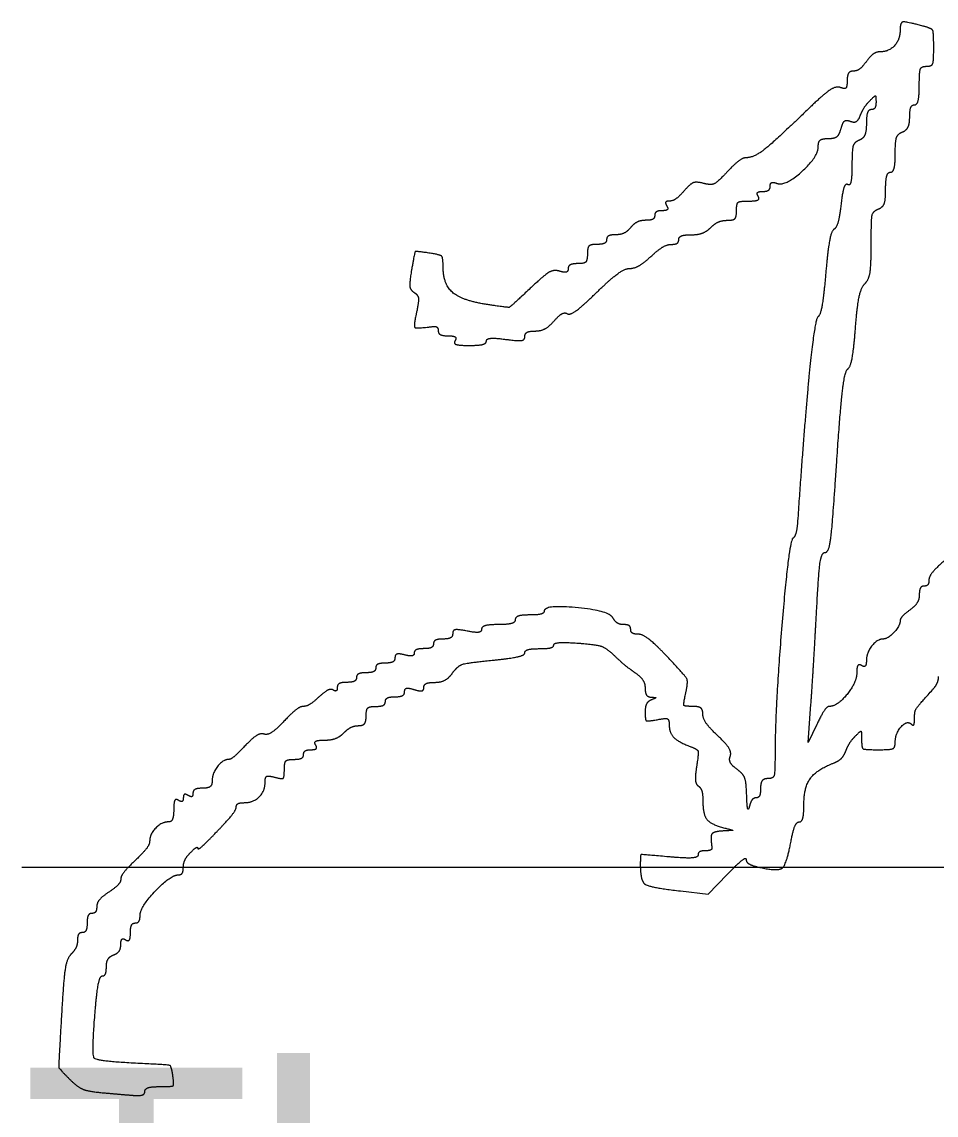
# Model space of a CAD drawing. Extents: x -14196 to 143, y -6096 to 28.
# Drawn here: x 25.588 to 26.044, y 6.327 to 6.872 of the extents above; entities that cross this region are included whole.
import ezdxf

# ---------------------------------------------------------------- set-up
doc = ezdxf.new("R2010")
doc.units = 0
doc.layers.add('SH_Data', color=7, linetype='Continuous')
doc.layers.add('SH_Text', color=7, linetype='Continuous')

msp = doc.modelspace()

# ---------------------------------------------------------------- linework, layer by layer
at = {"layer": 'SH_Data'}
msp.add_line((25.58759, 6.45026), (29.08759, 6.45026), dxfattribs=at)
at = {"layer": 'SH_Text'}
msp.add_line((25.6277, 6.33785), (25.6277, 6.33785), dxfattribs=at)
for points in [[(25.98423, 6.52148), (25.97998, 6.51248), (25.98131, 6.53168)], [(25.91615, 6.43844), (25.93007, 6.4368), (25.93951, 6.44664)]]:
    msp.add_lwpolyline(points, dxfattribs=at)
for points in [[(26.03716, 6.86977), (26.02852, 6.87208), (26.02576, 6.87153), (26.02576, 6.86751)], [(26.04256, 6.859), (26.04256, 6.86664), (26.04159, 6.86858), (26.03716, 6.86977)], [(26.02576, 6.86751), (26.02576, 6.86288), (26.02006, 6.85688), (26.01566, 6.85688)], [(26.03896, 6.84968), (26.04155, 6.84968), (26.04256, 6.85231), (26.04256, 6.859)], [(26.01566, 6.85688), (26.01388, 6.85688), (26.01087, 6.85472), (26.00896, 6.85208)], [(26.00896, 6.85208), (26.00706, 6.84944), (26.00412, 6.84728), (26.00243, 6.84728)], [(26.03536, 6.84008), (26.03536, 6.84701), (26.03636, 6.84968), (26.03896, 6.84968)], [(25.99936, 6.84255), (25.99936, 6.83943), (25.99819, 6.83828), (25.99591, 6.83915)], [(26.00243, 6.84728), (26.00074, 6.84728), (25.99936, 6.84515), (25.99936, 6.84255)], [(25.99591, 6.83915), (25.99383, 6.83995), (25.9872, 6.8354), (25.97921, 6.82768)], [(26.03296, 6.83048), (26.03428, 6.83048), (26.03536, 6.8348), (26.03536, 6.84008)], [(26.00592, 6.82512), (26.00679, 6.82741), (26.00891, 6.83071), (26.01063, 6.83245)], [(26.01063, 6.83245), (26.01322, 6.83508), (26.01376, 6.83497), (26.01376, 6.83185)], [(26.01376, 6.83185), (26.01376, 6.82978), (26.01268, 6.82808), (26.01136, 6.82808)], [(25.97921, 6.82768), (25.96315, 6.81217), (25.95278, 6.80408), (25.94895, 6.80408)], [(26.01136, 6.82808), (26.01004, 6.82808), (26.00896, 6.82495), (26.00896, 6.82114)], [(26.03056, 6.8244), (26.03056, 6.82774), (26.03164, 6.83048), (26.03296, 6.83048)], [(25.9963, 6.81861), (25.99709, 6.82162), (25.99892, 6.82304), (26.00097, 6.82226)], [(26.00097, 6.82226), (26.00285, 6.82154), (26.00504, 6.82281), (26.00592, 6.82512)], [(26.00896, 6.82114), (26.00896, 6.81718), (26.00742, 6.8136), (26.00536, 6.81281)], [(26.02696, 6.81695), (26.02894, 6.81771), (26.03056, 6.82106), (26.03056, 6.8244)], [(25.98999, 6.81368), (25.99304, 6.81368), (25.99552, 6.81562), (25.9963, 6.81861)], [(26.02336, 6.80622), (26.02336, 6.81231), (26.02462, 6.81605), (26.02696, 6.81695)], [(25.96429, 6.79132), (25.96842, 6.78973), (25.98496, 6.80452), (25.98496, 6.8098)], [(25.98496, 6.8098), (25.98496, 6.81214), (25.98696, 6.81368), (25.98999, 6.81368)], [(26.00536, 6.81281), (26.00289, 6.81186), (26.00176, 6.80799), (26.00176, 6.80041)], [(25.94895, 6.80408), (25.94738, 6.80408), (25.94312, 6.8009), (25.93949, 6.79701)], [(26.02096, 6.79688), (26.02228, 6.79688), (26.02336, 6.80108), (26.02336, 6.80622)], [(26.00176, 6.80041), (26.00176, 6.79435), (26.00082, 6.78998), (25.99967, 6.79069)], [(25.93949, 6.79701), (25.93471, 6.7919), (25.93143, 6.79032), (25.92766, 6.79131)], [(26.01856, 6.7884), (26.01856, 6.79306), (26.01964, 6.79688), (26.02096, 6.79688)], [(25.91802, 6.78757), (25.91559, 6.78477), (25.91231, 6.78248), (25.91074, 6.78248)], [(25.92766, 6.79131), (25.92412, 6.79223), (25.92102, 6.79103), (25.91802, 6.78757)], [(25.95722, 6.78728), (25.95928, 6.78728), (25.96096, 6.78847), (25.96096, 6.78994)], [(25.96096, 6.78994), (25.96096, 6.7914), (25.96246, 6.79202), (25.96429, 6.79132)], [(25.99967, 6.79069), (25.99852, 6.7914), (25.99702, 6.78701), (25.99633, 6.78093)], [(26.01496, 6.77855), (26.01722, 6.77941), (26.01856, 6.78308), (26.01856, 6.7884)], [(25.91074, 6.78248), (25.90917, 6.78248), (25.90855, 6.7814), (25.90936, 6.78008)], [(25.94416, 6.77768), (25.94416, 6.78123), (25.94576, 6.78248), (25.95031, 6.78248)], [(25.95031, 6.78248), (25.95379, 6.78248), (25.9558, 6.78352), (25.95496, 6.78488)], [(25.95496, 6.78488), (25.95415, 6.7862), (25.95516, 6.78728), (25.95722, 6.78728)], [(25.90711, 6.77768), (25.90505, 6.77768), (25.90336, 6.7766), (25.90336, 6.77528)], [(25.90936, 6.78008), (25.91018, 6.77876), (25.90916, 6.77768), (25.90711, 6.77768)], [(25.93953, 6.77288), (25.94256, 6.77288), (25.94416, 6.77454), (25.94416, 6.77768)], [(25.99633, 6.78093), (25.99565, 6.77486), (25.99404, 6.76921), (25.99276, 6.76838)], [(26.01136, 6.76079), (26.01136, 6.77313), (26.01225, 6.77751), (26.01496, 6.77855)], [(25.89886, 6.77288), (25.89638, 6.77288), (25.89301, 6.77126), (25.89136, 6.76928)], [(25.90336, 6.77528), (25.90336, 6.77396), (25.90134, 6.77288), (25.89886, 6.77288)], [(25.93131, 6.76928), (25.93329, 6.77126), (25.93699, 6.77288), (25.93953, 6.77288)], [(25.89136, 6.76928), (25.88972, 6.7673), (25.88635, 6.76568), (25.88387, 6.76568)], [(25.92153, 6.76568), (25.92493, 6.76568), (25.92933, 6.7673), (25.93131, 6.76928)], [(25.99276, 6.76838), (25.99148, 6.76756), (25.98964, 6.7577), (25.98868, 6.74649)], [(25.87456, 6.76088), (25.87136, 6.76088), (25.86976, 6.75928), (25.86976, 6.75608)], [(25.87936, 6.76328), (25.87936, 6.76196), (25.8772, 6.76088), (25.87456, 6.76088)], [(25.88387, 6.76568), (25.88139, 6.76568), (25.87936, 6.7646), (25.87936, 6.76328)], [(25.90148, 6.75488), (25.90504, 6.75818), (25.90962, 6.76088), (25.91166, 6.76088)], [(25.91166, 6.76088), (25.9137, 6.76088), (25.91536, 6.76196), (25.91536, 6.76328)], [(25.91536, 6.76328), (25.91536, 6.7646), (25.91814, 6.76568), (25.92153, 6.76568)], [(26.00815, 6.74121), (26.01021, 6.74326), (26.01136, 6.75032), (26.01136, 6.76079)], [(25.7907, 6.75657), (25.7841, 6.75754), (25.78353, 6.75698), (25.78204, 6.74815)], [(25.79776, 6.7497), (25.79776, 6.75432), (25.7963, 6.75575), (25.7907, 6.75657)], [(25.86976, 6.75608), (25.86976, 6.75288), (25.86816, 6.75128), (25.86496, 6.75128)], [(25.8908, 6.74888), (25.89312, 6.74888), (25.89792, 6.75158), (25.90148, 6.75488)], [(25.82001, 6.73084), (25.80748, 6.73271), (25.79776, 6.74096), (25.79776, 6.7497)], [(25.86496, 6.75128), (25.86232, 6.75128), (25.86016, 6.75013), (25.86016, 6.74872)], [(25.78204, 6.74815), (25.78096, 6.74178), (25.7814, 6.7381), (25.78336, 6.73688)], [(25.85593, 6.7475), (25.85311, 6.74839), (25.84823, 6.74558), (25.84128, 6.73903)], [(25.86016, 6.74872), (25.86016, 6.74731), (25.85826, 6.74676), (25.85593, 6.7475)], [(25.87434, 6.73688), (25.88108, 6.74348), (25.88848, 6.74888), (25.8908, 6.74888)], [(25.98868, 6.74649), (25.98772, 6.73527), (25.98599, 6.72551), (25.98484, 6.7248)], [(25.84128, 6.73903), (25.83136, 6.72969), (25.83033, 6.72929), (25.82001, 6.73084)], [(26.00351, 6.71908), (26.00433, 6.72987), (26.00632, 6.73938), (26.00815, 6.74121)], [(25.78336, 6.73688), (25.78526, 6.7357), (25.7857, 6.73247), (25.78463, 6.72758)], [(25.8598, 6.7263), (25.86106, 6.72553), (25.8676, 6.73029), (25.87434, 6.73688)], [(25.78463, 6.72758), (25.78299, 6.7201), (25.78425, 6.71885), (25.79236, 6.7199)], [(25.84368, 6.71768), (25.8465, 6.71768), (25.85076, 6.71994), (25.85315, 6.7227)], [(25.85315, 6.7227), (25.85555, 6.72546), (25.85854, 6.72708), (25.8598, 6.7263)], [(25.98484, 6.7248), (25.98318, 6.72378), (25.97797, 6.67169), (25.97465, 6.62288)], [(25.79236, 6.7199), (25.79401, 6.72011), (25.79536, 6.71916), (25.79536, 6.71778)], [(25.79536, 6.71778), (25.79536, 6.71641), (25.79759, 6.71528), (25.80031, 6.71528)], [(25.83856, 6.71496), (25.83856, 6.71646), (25.84087, 6.71768), (25.84368, 6.71768)], [(25.99959, 6.69862), (26.00096, 6.69946), (26.00272, 6.70867), (26.00351, 6.71908)], [(25.80031, 6.71528), (25.80302, 6.71528), (25.80458, 6.7142), (25.80376, 6.71288)], [(25.80376, 6.71288), (25.80288, 6.71145), (25.80574, 6.71048), (25.81082, 6.71048)], [(25.81082, 6.71048), (25.81552, 6.71048), (25.81936, 6.71146), (25.81936, 6.71265)], [(25.81936, 6.71265), (25.81936, 6.71384), (25.82368, 6.71424), (25.82896, 6.71353)], [(25.82896, 6.71353), (25.83527, 6.71269), (25.83856, 6.71318), (25.83856, 6.71496)], [(25.99415, 6.65218), (25.9958, 6.67732), (25.99819, 6.69776), (25.99959, 6.69862)], [(25.98845, 6.60728), (25.99031, 6.60728), (25.99215, 6.62175), (25.99415, 6.65218)], [(25.97465, 6.62288), (25.97438, 6.61892), (25.97332, 6.61505), (25.97228, 6.61428)], [(25.97228, 6.61428), (25.97028, 6.61281), (25.9635, 6.53168), (25.96341, 6.50828)], [(25.98417, 6.57908), (25.98518, 6.59778), (25.98663, 6.60728), (25.98845, 6.60728)], [(26.04851, 6.6037), (26.04392, 6.59975), (26.04016, 6.59516), (26.04016, 6.5935)], [(26.04016, 6.5935), (26.04016, 6.59184), (26.03908, 6.59048), (26.03776, 6.59048)], [(26.03536, 6.58621), (26.03536, 6.58386), (26.0332, 6.58038), (26.03056, 6.57848)], [(26.03776, 6.59048), (26.03644, 6.59048), (26.03536, 6.58856), (26.03536, 6.58621)], [(25.84096, 6.57608), (25.837, 6.57608), (25.83376, 6.575), (25.83376, 6.57368)], [(25.84816, 6.57788), (25.84816, 6.57689), (25.84492, 6.57608), (25.84096, 6.57608)], [(25.88248, 6.57466), (25.88045, 6.57824), (25.84815, 6.58127), (25.84816, 6.57788)], [(25.98131, 6.53168), (25.98204, 6.54224), (25.98333, 6.56357), (25.98417, 6.57908)], [(26.03056, 6.57848), (26.02792, 6.57658), (26.02576, 6.5741), (26.02576, 6.57298)], [(25.82536, 6.57128), (25.82074, 6.57128), (25.81696, 6.57023), (25.81696, 6.56894)], [(25.83376, 6.57368), (25.83376, 6.57236), (25.82998, 6.57128), (25.82536, 6.57128)], [(25.88788, 6.57128), (25.88597, 6.57128), (25.88354, 6.5728), (25.88248, 6.57466)], [(25.89136, 6.56888), (25.89136, 6.5702), (25.8898, 6.57128), (25.88788, 6.57128)], [(26.02576, 6.57298), (26.02576, 6.57059), (26.01962, 6.56408), (26.01736, 6.56408)], [(25.79776, 6.56408), (25.79512, 6.56408), (25.79296, 6.563), (25.79296, 6.56168)], [(25.80256, 6.56678), (25.80256, 6.56529), (25.8004, 6.56408), (25.79776, 6.56408)], [(25.80976, 6.56804), (25.80518, 6.56896), (25.80256, 6.5685), (25.80256, 6.56678)], [(25.81696, 6.56894), (25.81696, 6.56762), (25.81382, 6.56723), (25.80976, 6.56804)], [(25.8952, 6.56648), (25.89309, 6.56648), (25.89136, 6.56756), (25.89136, 6.56888)], [(25.90969, 6.55521), (25.90383, 6.56141), (25.89731, 6.56648), (25.8952, 6.56648)], [(26.01736, 6.56408), (26.01436, 6.56408), (26.00896, 6.55716), (26.00896, 6.55331)], [(25.78816, 6.55928), (25.78552, 6.55928), (25.78336, 6.5583), (25.78336, 6.5571)], [(25.79296, 6.56168), (25.79296, 6.56036), (25.7908, 6.55928), (25.78816, 6.55928)], [(25.83856, 6.55719), (25.83856, 6.55834), (25.8418, 6.55928), (25.84576, 6.55928)], [(25.84576, 6.55928), (25.84972, 6.55928), (25.85296, 6.56009), (25.85296, 6.56108)], [(25.85296, 6.56108), (25.85296, 6.56207), (25.85853, 6.56249), (25.86533, 6.56202)], [(25.86533, 6.56202), (25.87389, 6.56143), (25.87933, 6.55958), (25.883, 6.55602)], [(25.77376, 6.55476), (25.77376, 6.55328), (25.7716, 6.55208), (25.76896, 6.55208)], [(25.77856, 6.55618), (25.77588, 6.55689), (25.77376, 6.55626), (25.77376, 6.55476)], [(25.78336, 6.5571), (25.78336, 6.55591), (25.7812, 6.55549), (25.77856, 6.55618)], [(25.80249, 6.54718), (25.80503, 6.5507), (25.80997, 6.55228), (25.82222, 6.55349)], [(25.82222, 6.55349), (25.83121, 6.55437), (25.83856, 6.55604), (25.83856, 6.55719)], [(25.883, 6.55602), (25.88591, 6.55319), (25.89061, 6.54929), (25.89343, 6.54735)], [(25.91886, 6.53721), (25.9201, 6.54286), (25.91864, 6.54573), (25.90969, 6.55521)], [(26.00896, 6.55331), (26.00896, 6.55116), (26.00788, 6.55006), (26.00656, 6.55088)], [(25.76416, 6.54968), (25.76416, 6.54836), (25.762, 6.54728), (25.75936, 6.54728)], [(25.76896, 6.55208), (25.76632, 6.55208), (25.76416, 6.551), (25.76416, 6.54968)], [(26.00656, 6.55088), (26.00524, 6.55169), (26.00416, 6.55009), (26.00416, 6.54731)], [(25.74976, 6.54248), (25.74712, 6.54248), (25.74496, 6.54134), (25.74496, 6.53994)], [(25.75456, 6.54488), (25.75456, 6.54356), (25.7524, 6.54248), (25.74976, 6.54248)], [(25.75936, 6.54728), (25.75672, 6.54728), (25.75456, 6.5462), (25.75456, 6.54488)], [(25.78816, 6.53992), (25.78816, 6.54133), (25.79063, 6.54248), (25.79363, 6.54248)], [(25.79363, 6.54248), (25.79664, 6.54248), (25.80063, 6.54459), (25.80249, 6.54718)], [(25.89343, 6.54735), (25.89625, 6.54541), (25.89856, 6.5419), (25.89856, 6.53955)], [(26.00416, 6.54731), (26.00416, 6.54244), (25.99441, 6.53048), (25.99044, 6.53048)], [(26.04196, 6.53879), (26.04361, 6.54063), (26.04496, 6.54359), (26.04496, 6.54538)], [(25.74293, 6.53865), (25.74181, 6.53935), (25.73861, 6.53779), (25.73583, 6.5352)], [(25.74496, 6.53994), (25.74496, 6.53854), (25.74405, 6.53796), (25.74293, 6.53865)], [(25.77376, 6.53528), (25.7764, 6.53528), (25.77856, 6.53643), (25.77856, 6.53784)], [(25.77856, 6.53784), (25.77856, 6.53931), (25.78061, 6.53975), (25.78336, 6.53888)], [(25.78336, 6.53888), (25.78612, 6.538), (25.78816, 6.53845), (25.78816, 6.53992)], [(25.89856, 6.53955), (25.89856, 6.5372), (25.89991, 6.53519), (25.90156, 6.53509)], [(25.92237, 6.53048), (25.91815, 6.53048), (25.91761, 6.53152), (25.91886, 6.53721)], [(26.03296, 6.52418), (26.03296, 6.52801), (26.03442, 6.53038), (26.04196, 6.53879)], [(25.73583, 6.5352), (25.73304, 6.5326), (25.72953, 6.53048), (25.72803, 6.53048)], [(25.76416, 6.53048), (25.7668, 6.53048), (25.76896, 6.53156), (25.76896, 6.53288)], [(25.76896, 6.53288), (25.76896, 6.5342), (25.77112, 6.53528), (25.77376, 6.53528)], [(25.90156, 6.53369), (25.89991, 6.53302), (25.89856, 6.53028), (25.89856, 6.5276)], [(25.90156, 6.53509), (25.90396, 6.53494), (25.90396, 6.53466), (25.90156, 6.53369)], [(25.72803, 6.53048), (25.72652, 6.53048), (25.72217, 6.52714), (25.71836, 6.52307)], [(25.75936, 6.52568), (25.75936, 6.52888), (25.76096, 6.53048), (25.76416, 6.53048)], [(25.89856, 6.5276), (25.89856, 6.52369), (25.89975, 6.52295), (25.90456, 6.52387)], [(25.92736, 6.52664), (25.92736, 6.52893), (25.92535, 6.53048), (25.92237, 6.53048)], [(25.93482, 6.51584), (25.93072, 6.51967), (25.92736, 6.52453), (25.92736, 6.52664)], [(25.99044, 6.53048), (25.98937, 6.53048), (25.98658, 6.52643), (25.98423, 6.52148)], [(25.71836, 6.52307), (25.71456, 6.51899), (25.71007, 6.51611), (25.7084, 6.51667)], [(25.74822, 6.51728), (25.7502, 6.51926), (25.75352, 6.52088), (25.75559, 6.52088)], [(25.75559, 6.52088), (25.75776, 6.52088), (25.75936, 6.52291), (25.75936, 6.52568)], [(25.90456, 6.52387), (25.90871, 6.52466), (25.91056, 6.52395), (25.91056, 6.52157)], [(25.91056, 6.52157), (25.91056, 6.51743), (25.91493, 6.51283), (25.92107, 6.5105)], [(26.02336, 6.51265), (26.02336, 6.51712), (26.02935, 6.52369), (26.03148, 6.52156)], [(26.03148, 6.52156), (26.0323, 6.52075), (26.03296, 6.52192), (26.03296, 6.52418)], [(25.7084, 6.51667), (25.70673, 6.51723), (25.7025, 6.51462), (25.699, 6.51088)], [(25.73865, 6.51368), (25.74193, 6.51368), (25.74624, 6.5153), (25.74822, 6.51728)], [(25.94104, 6.50565), (25.94172, 6.50742), (25.93892, 6.51201), (25.93482, 6.51584)], [(25.99868, 6.50822), (25.99957, 6.51056), (26.00171, 6.51391), (26.00343, 6.51565)], [(26.00343, 6.51565), (26.00602, 6.51827), (26.00656, 6.51796), (26.00656, 6.51385)], [(25.699, 6.51088), (25.6955, 6.50714), (25.69191, 6.50408), (25.69103, 6.50408)], [(25.73191, 6.50888), (25.73396, 6.50888), (25.73498, 6.50996), (25.73416, 6.51128)], [(25.73416, 6.51128), (25.73333, 6.51263), (25.73528, 6.51368), (25.73865, 6.51368)], [(25.92107, 6.5105), (25.92469, 6.50913), (25.92531, 6.50716), (25.92423, 6.50048)], [(26.00656, 6.51385), (26.00656, 6.50977), (26.00807, 6.50888), (26.01496, 6.50888)], [(26.01496, 6.50888), (26.021, 6.50888), (26.02336, 6.50994), (26.02336, 6.51265)], [(25.69103, 6.50408), (25.68802, 6.50408), (25.68256, 6.49723), (25.68256, 6.49345)], [(25.71856, 6.499), (25.71856, 6.50248), (25.72008, 6.50408), (25.72336, 6.50408)], [(25.72336, 6.50408), (25.726, 6.50408), (25.72816, 6.50516), (25.72816, 6.50648)], [(25.72816, 6.50648), (25.72816, 6.5078), (25.72985, 6.50888), (25.73191, 6.50888)], [(25.94438, 6.49912), (25.94186, 6.50094), (25.94036, 6.50388), (25.94104, 6.50565)], [(25.96341, 6.50828), (25.96337, 6.49763), (25.96254, 6.49448), (25.95976, 6.49448)], [(25.99282, 6.50234), (25.99516, 6.50324), (25.9978, 6.50588), (25.99868, 6.50822)], [(25.71376, 6.49517), (25.71745, 6.49421), (25.71856, 6.4951), (25.71856, 6.499)], [(25.92423, 6.50048), (25.92349, 6.49591), (25.92389, 6.49154), (25.92512, 6.49078)], [(25.94924, 6.48615), (25.94905, 6.49268), (25.94748, 6.49689), (25.94438, 6.49912)], [(25.97776, 6.48139), (25.97776, 6.4901), (25.98418, 6.49902), (25.99282, 6.50234)], [(25.68256, 6.49345), (25.68256, 6.49128), (25.68053, 6.48968), (25.67776, 6.48968)], [(25.70896, 6.49288), (25.70896, 6.49525), (25.71056, 6.49601), (25.71376, 6.49517)], [(25.95976, 6.49448), (25.95776, 6.49448), (25.95616, 6.49235), (25.95616, 6.48968)], [(25.67776, 6.48968), (25.67512, 6.48968), (25.67296, 6.48854), (25.67296, 6.48714)], [(25.69834, 6.48248), (25.70309, 6.48248), (25.70896, 6.48823), (25.70896, 6.49288)], [(25.92512, 6.49078), (25.92635, 6.49002), (25.92736, 6.48668), (25.92736, 6.48337)], [(25.95616, 6.48968), (25.95616, 6.48704), (25.95516, 6.48488), (25.95394, 6.48488)], [(25.66576, 6.48368), (25.6644, 6.48452), (25.66336, 6.4825), (25.66336, 6.47902)], [(25.66816, 6.48488), (25.66816, 6.4834), (25.66708, 6.48286), (25.66576, 6.48368)], [(25.67056, 6.48608), (25.66924, 6.48689), (25.66816, 6.48635), (25.66816, 6.48488)], [(25.67296, 6.48714), (25.67296, 6.48574), (25.67188, 6.48526), (25.67056, 6.48608)], [(25.69456, 6.48027), (25.69456, 6.48149), (25.69626, 6.48248), (25.69834, 6.48248)], [(25.92736, 6.48337), (25.92736, 6.4766), (25.93143, 6.47158), (25.93833, 6.46982)], [(25.95062, 6.48068), (25.95001, 6.47837), (25.94939, 6.48083), (25.94924, 6.48615)], [(25.95394, 6.48488), (25.95272, 6.48488), (25.95122, 6.48299), (25.95062, 6.48068)], [(25.66336, 6.47902), (25.66336, 6.47564), (25.66221, 6.47288), (25.66079, 6.47288)], [(25.68496, 6.46808), (25.69024, 6.47357), (25.69456, 6.47906), (25.69456, 6.48027)], [(25.97547, 6.47288), (25.97673, 6.47288), (25.97776, 6.47671), (25.97776, 6.48139)], [(25.66079, 6.47288), (25.65736, 6.47288), (25.65136, 6.46673), (25.65136, 6.46321)], [(25.9715, 6.46394), (25.97243, 6.46886), (25.97421, 6.47288), (25.97547, 6.47288)], [(25.67536, 6.45965), (25.67536, 6.45879), (25.67968, 6.46258), (25.68496, 6.46808)], [(25.93756, 6.46836), (25.93273, 6.46811), (25.93103, 6.46568), (25.93188, 6.46028)], [(25.93833, 6.46982), (25.94235, 6.46879), (25.94225, 6.4686), (25.93756, 6.46836)], [(25.65136, 6.46321), (25.65136, 6.46167), (25.64812, 6.45738), (25.64416, 6.45368)], [(25.95615, 6.45008), (25.96508, 6.44812), (25.96924, 6.45188), (25.9715, 6.46394)], [(25.66816, 6.45025), (25.66816, 6.45232), (25.66978, 6.45564), (25.67176, 6.45762)], [(25.67176, 6.45762), (25.67374, 6.4596), (25.67536, 6.46052), (25.67536, 6.45965)], [(25.91056, 6.45544), (25.89691, 6.45668), (25.89616, 6.45647), (25.89616, 6.45144)], [(25.92496, 6.45631), (25.92496, 6.45511), (25.91852, 6.45472), (25.91056, 6.45544)], [(25.92856, 6.45848), (25.92658, 6.45848), (25.92496, 6.4575), (25.92496, 6.45631)], [(25.93188, 6.46028), (25.93204, 6.45929), (25.93054, 6.45848), (25.92856, 6.45848)], [(25.64416, 6.45368), (25.6402, 6.44998), (25.63696, 6.44579), (25.63696, 6.44437)], [(25.66568, 6.44648), (25.66705, 6.44648), (25.66816, 6.44818), (25.66816, 6.45025)], [(25.89616, 6.45144), (25.89616, 6.44333), (25.90093, 6.44023), (25.91615, 6.43844)], [(25.93951, 6.44664), (25.94471, 6.45204), (25.94896, 6.45539), (25.94896, 6.45407)], [(25.94896, 6.45407), (25.94896, 6.45274), (25.9522, 6.45095), (25.95615, 6.45008)], [(25.63696, 6.44437), (25.63696, 6.44295), (25.63426, 6.44002), (25.63096, 6.43786)], [(25.64656, 6.42616), (25.64656, 6.43027), (25.66182, 6.44648), (25.66568, 6.44648)], [(25.63096, 6.43786), (25.62766, 6.4357), (25.62496, 6.43243), (25.62496, 6.4306)], [(25.62496, 6.4306), (25.62496, 6.42877), (25.62388, 6.42728), (25.62256, 6.42728)], [(25.62016, 6.42248), (25.62016, 6.41984), (25.61908, 6.41768), (25.61776, 6.41768)], [(25.62256, 6.42728), (25.62124, 6.42728), (25.62016, 6.42512), (25.62016, 6.42248)], [(25.64176, 6.41754), (25.64176, 6.42025), (25.64284, 6.42248), (25.64416, 6.42248)], [(25.64416, 6.42248), (25.64548, 6.42248), (25.64656, 6.42413), (25.64656, 6.42616)], [(25.61776, 6.41768), (25.61644, 6.41768), (25.61536, 6.41598), (25.61536, 6.41391)], [(25.63936, 6.41408), (25.64068, 6.41326), (25.64176, 6.41482), (25.64176, 6.41754)], [(25.61536, 6.41391), (25.61536, 6.41183), (25.61391, 6.40869), (25.61214, 6.40691)], [(25.63336, 6.40655), (25.63534, 6.40731), (25.63696, 6.40965), (25.63696, 6.41174)], [(25.63696, 6.41174), (25.63696, 6.41384), (25.63804, 6.41489), (25.63936, 6.41408)], [(25.61214, 6.40691), (25.61005, 6.40482), (25.60838, 6.39431), (25.60739, 6.37693)], [(25.62976, 6.40062), (25.62976, 6.40312), (25.63138, 6.40579), (25.63336, 6.40655)], [(25.62771, 6.39608), (25.62884, 6.39608), (25.62976, 6.39812), (25.62976, 6.40062)], [(25.62423, 6.37905), (25.62502, 6.38842), (25.62658, 6.39608), (25.62771, 6.39608)], [(25.64662, 6.35241), (25.62507, 6.35342), (25.62235, 6.35665), (25.62423, 6.37905)], [(25.60739, 6.37693), (25.6059, 6.35098), (25.60603, 6.34999), (25.61155, 6.34447)], [(25.66293, 6.34628), (25.66224, 6.35115), (25.66065, 6.35175), (25.64662, 6.35241)], [(25.65633, 6.34088), (25.6626, 6.34088), (25.66358, 6.34168), (25.66293, 6.34628)], [(25.61155, 6.34447), (25.61532, 6.34071), (25.62078, 6.33847), (25.6277, 6.33785)], [(25.64896, 6.33848), (25.64896, 6.3398), (25.65228, 6.34088), (25.65633, 6.34088)], [(25.6277, 6.33785), (25.63346, 6.33734), (25.64059, 6.33673), (25.64356, 6.3365)], [(25.64356, 6.3365), (25.64653, 6.33627), (25.64896, 6.33716), (25.64896, 6.33848)]]:
    msp.add_open_spline(points, degree=2, dxfattribs=at)

# ---------------------------------------------------------------- texts
msp.add_text('Thomas D. Corey', height=0.1399997, dxfattribs=at).set_placement((25.58759, 6.21026))

doc.saveas('drawing.dxf')
